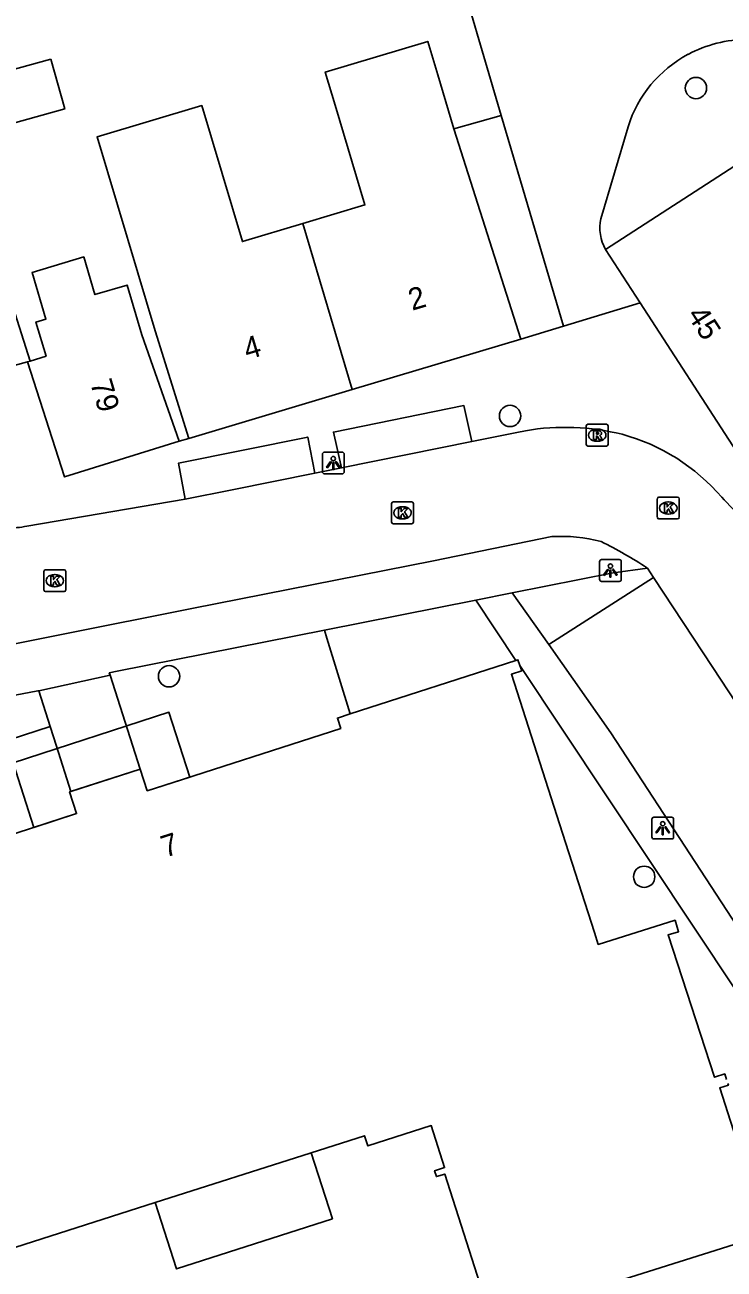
# Model space of a CAD drawing. Extents: x 159718 to 160783, y 383290 to 384030.
# Drawn here: x 160207.1 to 160239.1, y 383441.2 to 383498.2 of the extents above; entities that cross this region are included whole.
import ezdxf

# ---------------------------------------------------------------- set-up
doc = ezdxf.new("R2010")
doc.units = 0
for name, color, linetype in [('IMGEO_Boom', 7, 'Continuous'), ('IMGEO_Groenvoorziening', 7, 'Continuous'), ('IMGEO_Haag', 7, 'Continuous'), ('IMGEO_Kolk', 7, 'Continuous'), ('IMGEO_Lichtpunt', 7, 'Continuous'), ('IMGEO_Pand', 7, 'Continuous'), ('IMGEO_Pand_nummerreeks', 7, 'Continuous'), ('IMGEO_Pand_overbouw', 7, 'Continuous'), ('IMGEO_Parkeervlak_open', 7, 'Continuous'), ('IMGEO_Rijbaan_lokaal_open', 7, 'Continuous'), ('IMGEO_Rioolput', 7, 'Continuous'), ('IMGEO_Voetpad_open', 7, 'Continuous')]:
    doc.layers.add(name, color=color, linetype=linetype)

msp = doc.modelspace()

# ---------------------------------------------------------------- linework, layer by layer
at = {"layer": 'IMGEO_Boom'}
for centre in [(160237.797, 383495.314), (160229.288, 383480.294), (160213.672, 383468.364), (160235.428, 383459.178)]:
    msp.add_circle(centre, 0.489, dxfattribs=at)
at = {"layer": 'IMGEO_Groenvoorziening'}
msp.add_lwpolyline([(160221.969, 383466.642), (160220.904, 383470.104), (160220.788, 383470.48)], dxfattribs=at)
at = {"layer": 'IMGEO_Haag'}
msp.add_lwpolyline([(160184.554, 383457.289), (160184.524, 383457.374), (160184.417, 383457.715), (160183.725, 383459.907), (160203.002, 383466.065), (160205.165, 383465.079), (160208.232, 383466.058)], dxfattribs=at)
at = {"layer": 'IMGEO_Kolk'}
for p, q in [((160223.863, 383475.426), (160223.863, 383476.278)), ((160223.938, 383476.352), (160224.79, 383476.352)), ((160224.864, 383476.278), (160224.864, 383475.426)), ((160236.03, 383475.647), (160236.03, 383476.499)), ((160236.105, 383476.573), (160236.957, 383476.573)), ((160236.518, 383476.353), (160236.543, 383476.353)), ((160237.031, 383476.499), (160237.031, 383475.647)), ((160224.351, 383476.132), (160224.376, 383476.132)), ((160236.541, 383475.793), (160236.516, 383475.793)), ((160224.79, 383475.352), (160223.938, 383475.352)), ((160224.374, 383475.572), (160224.349, 383475.572)), ((160236.957, 383475.573), (160236.105, 383475.573)), ((160207.943, 383472.32), (160207.943, 383473.172)), ((160208.018, 383473.246), (160208.87, 383473.246)), ((160208.431, 383473.026), (160208.456, 383473.026)), ((160208.944, 383473.172), (160208.944, 383472.32)), ((160208.87, 383472.246), (160208.018, 383472.246)), ((160208.454, 383472.466), (160208.429, 383472.466))]:
    msp.add_line(p, q, dxfattribs=at)
for points in [[(160223.863, 383475.426), (160223.863, 383476.278)], [(160223.938, 383476.352), (160224.79, 383476.352)], [(160224.864, 383476.278), (160224.864, 383475.426)], [(160236.03, 383475.647), (160236.03, 383476.499)], [(160236.105, 383476.573), (160236.957, 383476.573)], [(160236.351, 383476.273), (160236.474, 383476.273), (160236.474, 383476.122), (160236.604, 383476.273), (160236.768, 383476.273), (160236.622, 383476.122), (160236.775, 383475.873), (160236.623, 383475.873), (160236.538, 383476.037), (160236.474, 383475.97), (160236.474, 383475.873), (160236.351, 383475.873), (160236.351, 383476.273)], [(160237.031, 383476.499), (160237.031, 383475.647)], [(160224.184, 383476.052), (160224.307, 383476.052), (160224.307, 383475.901), (160224.437, 383476.052), (160224.601, 383476.052), (160224.455, 383475.901), (160224.608, 383475.652), (160224.456, 383475.652), (160224.371, 383475.816), (160224.307, 383475.749), (160224.307, 383475.652), (160224.184, 383475.652), (160224.184, 383476.052)], [(160224.79, 383475.352), (160223.938, 383475.352)], [(160236.957, 383475.573), (160236.105, 383475.573)], [(160207.943, 383472.32), (160207.943, 383473.172)], [(160208.018, 383473.246), (160208.87, 383473.246)], [(160208.264, 383472.946), (160208.387, 383472.946), (160208.387, 383472.795), (160208.517, 383472.946), (160208.681, 383472.946), (160208.535, 383472.795), (160208.688, 383472.546), (160208.536, 383472.546), (160208.451, 383472.71), (160208.387, 383472.643), (160208.387, 383472.546), (160208.264, 383472.546), (160208.264, 383472.946)], [(160208.944, 383473.172), (160208.944, 383472.32)], [(160208.87, 383472.246), (160208.018, 383472.246)]]:
    msp.add_lwpolyline(points, dxfattribs=at)
for centre, start, end in [((160223.94, 383476.276), 91.552, 178.448), ((160223.94, 383476.276), 91.552, 178.448), ((160224.788, 383476.276), 1.552, 88.448), ((160224.788, 383476.276), 1.552, 88.448), ((160236.107, 383476.497), 91.552, 178.448), ((160236.107, 383476.497), 91.552, 178.448), ((160236.955, 383476.497), 1.552, 88.448), ((160236.955, 383476.497), 1.552, 88.448), ((160223.94, 383475.428), 181.552, 268.448), ((160223.94, 383475.428), 181.552, 268.448), ((160224.788, 383475.428), 271.552, 358.448), ((160224.788, 383475.428), 271.552, 358.448), ((160236.107, 383475.649), 181.552, 268.448), ((160236.107, 383475.649), 181.552, 268.448), ((160236.955, 383475.649), 271.552, 358.448), ((160236.955, 383475.649), 271.552, 358.448), ((160208.02, 383473.17), 91.552, 178.448), ((160208.02, 383473.17), 91.552, 178.448), ((160208.868, 383473.17), 1.552, 88.448), ((160208.868, 383473.17), 1.552, 88.448), ((160208.02, 383472.322), 181.552, 268.448), ((160208.02, 383472.322), 181.552, 268.448), ((160208.868, 383472.322), 271.552, 358.448), ((160208.868, 383472.322), 271.552, 358.448)]:
    msp.add_arc(centre, 0.0765, start, end, dxfattribs=at)
for centre, major_axis, ratio, start_param, end_param in [((160236.517, 383476.073), (-0.387, 0.002), 0.722429, 4.712389, 7.853982), ((160236.542, 383476.073), (-0.39, 0.002), 0.717154, 1.570796, 4.712389), ((160224.35, 383475.852), (-0.387, 0.002), 0.722429, 4.712389, 7.853982), ((160224.375, 383475.852), (-0.39, 0.002), 0.717154, 1.570796, 4.712389), ((160208.43, 383472.746), (-0.387, 0.002), 0.722429, 4.712389, 7.853982), ((160208.455, 383472.746), (-0.39, 0.002), 0.717154, 1.570796, 4.712389)]:
    msp.add_ellipse(centre, major_axis=major_axis, ratio=ratio, start_param=start_param, end_param=end_param, dxfattribs=at)
at = {"layer": 'IMGEO_Lichtpunt'}
for p, q in [((160220.696, 383478.541), (160220.696, 383477.734)), ((160220.696, 383478.541), (160220.696, 383477.734)), ((160221.598, 383478.636), (160220.79, 383478.636)), ((160221.598, 383478.636), (160220.79, 383478.636)), ((160221.692, 383477.734), (160221.692, 383478.541)), ((160221.692, 383477.734), (160221.692, 383478.541)), ((160220.79, 383477.64), (160221.598, 383477.64)), ((160220.79, 383477.64), (160221.598, 383477.64)), ((160233.385, 383473.615), (160233.385, 383472.808)), ((160233.385, 383473.615), (160233.385, 383472.808)), ((160234.287, 383473.71), (160233.479, 383473.71)), ((160234.287, 383473.71), (160233.479, 383473.71)), ((160234.381, 383472.808), (160234.381, 383473.615)), ((160234.381, 383472.808), (160234.381, 383473.615)), ((160233.479, 383472.714), (160234.287, 383472.714)), ((160233.479, 383472.714), (160234.287, 383472.714)), ((160235.781, 383461.813), (160235.781, 383461.006)), ((160235.781, 383461.813), (160235.781, 383461.006)), ((160236.683, 383461.908), (160235.875, 383461.908)), ((160236.683, 383461.908), (160235.875, 383461.908)), ((160236.777, 383461.006), (160236.777, 383461.813)), ((160236.777, 383461.006), (160236.777, 383461.813)), ((160235.875, 383460.912), (160236.683, 383460.912)), ((160235.875, 383460.912), (160236.683, 383460.912))]:
    msp.add_line(p, q, dxfattribs=at)
for points in [[(160221.07, 383478.205), (160221.109, 383478.177), (160220.921, 383477.915), (160220.883, 383477.942), (160221.07, 383478.205)], [(160221.172, 383478.157), (160221.219, 383478.157), (160221.219, 383477.835), (160221.172, 383477.835), (160221.172, 383478.157)], [(160221.282, 383478.177), (160221.32, 383478.204), (160221.507, 383477.942), (160221.468, 383477.914), (160221.282, 383478.177)], [(160233.759, 383473.279), (160233.798, 383473.251), (160233.61, 383472.989), (160233.572, 383473.016), (160233.759, 383473.279)], [(160233.861, 383473.231), (160233.908, 383473.231), (160233.908, 383472.909), (160233.861, 383472.909), (160233.861, 383473.231)], [(160233.971, 383473.251), (160234.009, 383473.278), (160234.196, 383473.016), (160234.157, 383472.988), (160233.971, 383473.251)], [(160236.155, 383461.477), (160236.194, 383461.449), (160236.006, 383461.187), (160235.968, 383461.214), (160236.155, 383461.477)], [(160236.257, 383461.429), (160236.304, 383461.429), (160236.304, 383461.107), (160236.257, 383461.107), (160236.257, 383461.429)], [(160236.367, 383461.449), (160236.405, 383461.476), (160236.592, 383461.214), (160236.553, 383461.186), (160236.367, 383461.449)]]:
    msp.add_lwpolyline(points, dxfattribs=at)
for centre in [(160221.195, 383478.339), (160233.884, 383473.413), (160236.28, 383461.611)]:
    msp.add_circle(centre, 0.0994, dxfattribs=at)
for centre, start, end in [((160220.79, 383478.541), 90, 180), ((160220.79, 383478.541), 90, 180), ((160221.598, 383478.541), 0, 90), ((160221.598, 383478.541), 0, 90), ((160220.79, 383477.734), 180, 270), ((160220.79, 383477.734), 180, 270), ((160221.598, 383477.734), 270, 0), ((160221.598, 383477.734), 270, 360), ((160233.479, 383473.615), 90, 180), ((160233.479, 383473.615), 90, 180), ((160234.287, 383473.615), 0, 90), ((160234.287, 383473.615), 0, 90), ((160233.479, 383472.808), 180, 270), ((160233.479, 383472.808), 180, 270), ((160234.287, 383472.808), 270, 0), ((160234.287, 383472.808), 270, 360), ((160235.875, 383461.813), 90, 180), ((160235.875, 383461.813), 90, 180), ((160236.683, 383461.813), 0, 90), ((160236.683, 383461.813), 0, 90), ((160235.875, 383461.006), 180, 270), ((160235.875, 383461.006), 180, 270), ((160236.683, 383461.006), 270, 0), ((160236.683, 383461.006), 270, 360)]:
    msp.add_arc(centre, 0.0946, start, end, dxfattribs=at)
at = {"layer": 'IMGEO_Pand'}
for points in [[(160226.717, 383493.443), (160225.976, 383495.925), (160225.521, 383497.449), (160220.826, 383496.048), (160221.281, 383494.524), (160222.644, 383489.957), (160219.792, 383489.105)], [(160208.265, 383496.642), (160205.253, 383495.81), (160205.885, 383493.522), (160208.897, 383494.355), (160208.265, 383496.642)], [(160219.792, 383489.105), (160217.032, 383488.281), (160215.17, 383494.511), (160210.379, 383493.079), (160212.241, 383486.851), (160213.038, 383484.185), (160214.578, 383479.266)], [(160229.775, 383483.814), (160226.717, 383493.443)], [(160233.661, 383487.923), (160240.094, 383492.083)], [(160219.792, 383489.105), (160222.06, 383481.505)], [(160233.661, 383487.923), (160235.251, 383485.468)], [(160214.135, 383479.14), (160212.434, 383484.002), (160211.751, 383486.289), (160210.283, 383485.85), (160209.768, 383487.575), (160207.399, 383486.867), (160208.037, 383484.729), (160207.577, 383484.592), (160208.04, 383483.037), (160207.309, 383482.802)], [(160239.657, 383478.667), (160235.251, 383485.468)], [(160229.775, 383483.814), (160222.06, 383481.505)], [(160207.197, 383482.766), (160207.309, 383482.802)], [(160214.135, 383479.14), (160208.88, 383477.501), (160207.197, 383482.766)], [(160222.06, 383481.505), (160214.578, 383479.266)], [(160229.554, 383469.095), (160221.969, 383466.642)], [(160239.201, 383449.892), (160239.116, 383450.15), (160238.641, 383449.993), (160236.524, 383456.515), (160237.002, 383456.662), (160236.841, 383457.188), (160233.325, 383456.084), (160233.15, 383456.626), (160231.683, 383461.181), (160229.35, 383468.457), (160229.823, 383468.619), (160229.741, 383468.86)], [(160229.741, 383468.86), (160229.65, 383469.126), (160229.554, 383469.095)], [(160221.969, 383466.642), (160221.384, 383466.453), (160221.538, 383465.978), (160213.008, 383463.229), (160212.674, 383463.121), (160212.354, 383464.111)], [(160212.354, 383464.111), (160209.181, 383463.085)], [(160209.181, 383463.085), (160209.123, 383463.066), (160209.443, 383462.076), (160203.938, 383460.297), (160203.781, 383460.793), (160203.015, 383463.212), (160184.554, 383457.289)], [(160228.066, 383438.715), (160239.547, 383442.327), (160241.457, 383442.92), (160241.297, 383443.437), (160240.876, 383443.306), (160238.887, 383449.507), (160239.285, 383449.639), (160239.264, 383449.702)], [(160186.949, 383439.017), (160202.952, 383444.129), (160204.003, 383440.839), (160205.985, 383441.472), (160205.833, 383441.949), (160213.033, 383444.25), (160220.14, 383446.52), (160220.176, 383446.532), (160222.626, 383447.314), (160222.773, 383446.852), (160225.678, 383447.779), (160226.292, 383445.854), (160225.834, 383445.708), (160225.919, 383445.441), (160226.299, 383445.562), (160228.282, 383439.351)]]:
    msp.add_lwpolyline(points, dxfattribs=at)
at = {"layer": 'IMGEO_Pand_overbouw'}
for points in [[(160206.535, 383464.4), (160207.488, 383461.444), (160209.443, 383462.076), (160209.123, 383463.066), (160212.354, 383464.111), (160212.674, 383463.121), (160214.622, 383463.749), (160213.665, 383466.717)], [(160220.176, 383446.532), (160220.14, 383446.52), (160213.033, 383444.25), (160214.013, 383441.212), (160221.15, 383443.514)]]:
    msp.add_lwpolyline(points, close=True, dxfattribs=at)
at = {"layer": 'IMGEO_Parkeervlak_open'}
msp.add_lwpolyline([(160231.055, 383469.814), (160235.858, 383472.891)], dxfattribs=at)
at = {"layer": 'IMGEO_Rijbaan_lokaal_open'}
for points in [[(160228.875, 383494.06), (160226.581, 383501.916)], [(160231.728, 383484.404), (160228.875, 383494.06)], [(160234.69, 383493.543), (160233.44, 383489.327)], [(160235.251, 383485.468), (160231.728, 383484.404)], [(160227.53, 383479.119), (160221.565, 383477.915)], [(160227.53, 383479.119), (160229.604, 383479.537), (160229.994, 383479.616)], [(160220.342, 383477.668), (160216.556, 383476.904), (160214.41, 383476.479)], [(160220.342, 383477.668), (160221.565, 383477.915)], [(160207.163, 383475.241), (160214.41, 383476.479)], [(160238.981, 383476.565), (160239.097, 383476.445), (160239.892, 383475.616), (160249.024, 383461.609), (160249.267, 383461.113), (160249.476, 383460.346), (160249.122, 383458.192)], [(160231.193, 383474.762), (160225.786, 383473.656), (160214.711, 383471.463), (160202.84, 383469.099)], [(160235.858, 383472.891), (160235.574, 383473.324)], [(160235.858, 383472.891), (160238.568, 383468.764), (160246.609, 383456.515), (160246.765, 383456.279)]]:
    msp.add_lwpolyline(points, dxfattribs=at)
for centre, radius, start, end in [((160240.211, 383491.628), 5.92, 90.5943, 117.9253), ((160240.144, 383491.819), 5.721, 118.2253, 162.4565), ((160235.421, 383488.92), 2.023, 168.3789, 209.5118), ((160231.809, 383468.975), 10.795, 76.0229, 99.6774), ((160232.027, 383470.616), 9.151, 40.5468, 74.8689), ((160206.488, 383478.506), 3.334, 265.7705, 281.6842), ((160231.654, 383467.855), 6.922, 74.92, 93.8193), ((160224.848, 383457.072), 19.472, 56.5748, 63.7667)]:
    msp.add_arc(centre, radius, start, end, dxfattribs=at)
at = {"layer": 'IMGEO_Rioolput'}
for p, q in [((160232.777, 383478.986), (160232.777, 383479.838)), ((160232.852, 383479.912), (160233.704, 383479.912)), ((160233.265, 383479.692), (160233.29, 383479.692)), ((160233.778, 383479.838), (160233.778, 383478.986)), ((160233.288, 383479.132), (160233.263, 383479.132)), ((160233.704, 383478.912), (160232.852, 383478.912))]:
    msp.add_line(p, q, dxfattribs=at)
for points in [[(160232.777, 383478.986), (160232.777, 383479.838)], [(160232.852, 383479.912), (160233.704, 383479.912)], [(160233.778, 383479.838), (160233.778, 383478.986)], [(160233.366, 383479.61), (160233.114, 383479.612), (160233.114, 383479.212)], [(160233.114, 383479.212), (160233.238, 383479.212), (160233.238, 383479.374), (160233.249, 383479.374)], [(160233.292, 383479.531), (160233.238, 383479.531), (160233.238, 383479.45)], [(160233.238, 383479.45), (160233.29, 383479.45)], [(160233.296, 383479.345), (160233.367, 383479.212), (160233.507, 383479.212), (160233.442, 383479.338)], [(160233.704, 383478.912), (160232.852, 383478.912)]]:
    msp.add_lwpolyline(points, dxfattribs=at)
for centre, radius, start, end in [((160232.854, 383479.836), 0.0765, 91.552, 178.448), ((160232.854, 383479.836), 0.0765, 91.552, 178.448), ((160233.702, 383479.836), 0.0765, 1.552, 88.448), ((160233.702, 383479.836), 0.0765, 1.552, 88.448), ((160233.248, 383479.321), 0.0533, 26.0293, 88.6989), ((160233.274, 383479.639), 0.19, 274.7715, 282.9687), ((160233.298, 383479.435), 0.0964, 77.0061, 93.1865), ((160233.312, 383479.492), 0.0378, 276.6634, 79.6772), ((160233.365, 383479.5), 0.109, 350.3612, 89.416), ((160233.363, 383479.5), 0.112, 277.5842, 350.9817), ((160233.347, 383479.285), 0.108, 29.5134, 73.7905), ((160232.854, 383478.988), 0.0765, 181.552, 268.448), ((160232.854, 383478.988), 0.0765, 181.552, 268.448), ((160233.702, 383478.988), 0.0765, 271.552, 358.448), ((160233.702, 383478.988), 0.0765, 271.552, 358.448)]:
    msp.add_arc(centre, radius, start, end, dxfattribs=at)
for centre, major_axis, ratio, start_param, end_param in [((160233.264, 383479.412), (-0.387, 0.002), 0.722429, 4.712389, 7.853982), ((160233.289, 383479.412), (-0.39, 0.002), 0.717154, 1.570796, 4.712389)]:
    msp.add_ellipse(centre, major_axis=major_axis, ratio=ratio, start_param=start_param, end_param=end_param, dxfattribs=at)
at = {"layer": 'IMGEO_Voetpad_open'}
for points in [[(160207.309, 383482.802), (160203.111, 383495.995), (160199.868, 383505.763)], [(160228.875, 383494.06), (160226.717, 383493.443)], [(160231.728, 383484.404), (160229.775, 383483.814)], [(160205.175, 383482.215), (160207.197, 383482.766)], [(160221.565, 383477.915), (160221.202, 383479.552), (160227.171, 383480.765), (160227.53, 383479.119)], [(160214.41, 383476.479), (160214.103, 383478.124), (160220.021, 383479.324), (160220.342, 383477.668)], [(160214.578, 383479.266), (160214.135, 383479.14)], [(160229.385, 383472.19), (160234.009, 383473.109), (160235.574, 383473.324)], [(160220.788, 383470.48), (160227.713, 383471.857)], [(160227.713, 383471.857), (160229.385, 383472.19)], [(160229.554, 383469.095), (160227.713, 383471.857)], [(160229.385, 383472.19), (160231.055, 383469.814)], [(160220.788, 383470.48), (160211.296, 383468.593), (160210.934, 383468.521), (160210.973, 383468.42)], [(160231.055, 383469.814), (160233.896, 383465.771), (160242.117, 383453.191), (160246.765, 383456.279)], [(160240.815, 383450.413), (160239.669, 383453.913), (160229.741, 383468.86)], [(160210.973, 383468.42), (160207.708, 383467.699)], [(160212.354, 383464.111), (160210.973, 383468.42)], [(160207.708, 383467.699), (160207.673, 383467.691), (160203.814, 383466.961), (160179.054, 383461.876)], [(160208.232, 383466.058), (160207.708, 383467.699)], [(160208.232, 383466.058), (160208.519, 383465.159), (160209.181, 383463.085)]]:
    msp.add_lwpolyline(points, dxfattribs=at)

# ---------------------------------------------------------------- texts
at = {"layer": 'IMGEO_Pand_nummerreeks'}
for s, rotation, p in [('2', 16.6215, (160224.804, 383485.108)), ('45', 302.9334, (160237.361, 383484.919)), ('4', 16.6215, (160217.258, 383482.856)), ('79', 286.6098, (160210.055, 383481.81)), ('7', 17.7101, (160213.494, 383460.05))]:
    msp.add_text(s, height=1, rotation=rotation, dxfattribs=at).set_placement(p)

doc.saveas('drawing.dxf')
